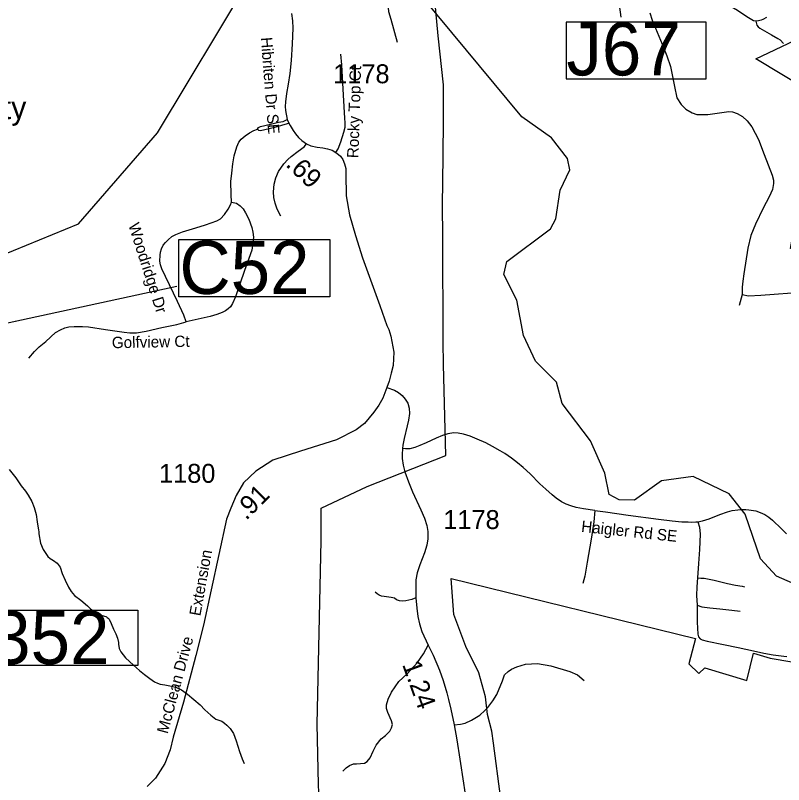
# Model space of a CAD drawing. Extents: x 1159738 to 1321356, y 736314 to 882035.
# Drawn here: x 1253540 to 1258610, y 792107 to 797182 of the extents above; entities that cross this region are included whole.
import ezdxf

# ---------------------------------------------------------------- set-up
doc = ezdxf.new("R2010")
doc.units = 0
for name, color, linetype in [('Exist Boundary Political City Limit New', 7, 'Continuous'), ('Exist Cultural Educational Facility College or University Label', 7, 'Continuous'), ('Exist Hydrographic Creek Single Shore', 7, 'Continuous'), ('Exist Hydrographic Misc Water Feature', 7, 'Continuous'), ('Exist Road Non-System Structure Non-Sys Other CELL', 7, 'Continuous'), ('Exist Road Non-System Structure Non-Sys Other Number Label', 7, 'Continuous'), ('Exist Road Non-System Type 51', 7, 'Continuous'), ('Exist Road Non-System Type 51 Label', 7, 'Continuous'), ('Exist Road Primary US Structure Culvert Number Label', 7, 'Continuous'), ('Exist Road Secondary Mileage Hundredths English Label', 7, 'Continuous'), ('Exist Road Secondary Structure Culvert Number Label', 7, 'Continuous'), ('Exist Road Secondary Type 51 Attributed', 7, 'Continuous'), ('Exist Road Secondary Type 51 Label', 7, 'Continuous'), ('Exist Road Secondary Type 51 Number Label', 7, 'Continuous'), ('Exist Utilities Electrical Transmission Line', 7, 'Continuous'), ('Map Preparation Boundary City Limit Buffer Line', 7, 'Continuous')]:
    doc.layers.add(name, color=color, linetype=linetype)

msp = doc.modelspace()

# ---------------------------------------------------------------- linework, layer by layer
at = {"layer": 'Exist Boundary Political City Limit New'}
for points in [[(1261061.3, 795059.4), (1259717.1, 795363.5), (1259771.1, 795562.7), (1259613, 795790.1), (1259459.8, 795768.5), (1259382.8, 795744.5), (1259311.7, 795795.8), (1259109.8, 795773), (1259124.1, 795625), (1258655, 795645), (1258666.4, 795704.7), (1258720.4, 795798.6), (1258737.4, 795921), (1258834.1, 796167.5), (1258817, 796267.1), (1258876.7, 796272.8), (1258952.8, 796578.9), (1258426.8, 796894.8), (1258895.2, 797117.1), (1259065.2, 797229)], [(1256415.1, 793468), (1258028.7, 793071.8), (1257984, 792905), (1258049, 792839.8), (1258089.7, 792876.5), (1258366.2, 792795.1), (1258410.9, 792974.1), (1258520.7, 792941.6), (1260991.4, 792522.6), (1261051.8, 794218.2), (1261061.3, 795059.4)], [(1256982.5, 791253.3), (1256911.4, 791506.5), (1256857.4, 791611.8), (1256789.3, 791792.4), (1256741, 792028.6), (1256695.5, 792380), (1256684.2, 792459.7), (1256655.7, 792570.7), (1256641.5, 792687.3), (1256598.9, 792843.8), (1256513.6, 793017.4), (1256434.1, 793229.2), (1256415.1, 793468)]]:
    msp.add_lwpolyline(points, dxfattribs=at)
at = {"layer": 'Exist Hydrographic Creek Single Shore'}
msp.add_lwpolyline([(1252208.2, 795528.4), (1252619.2, 795607.6), (1252850.1, 795641.8), (1253226.3, 795627.5), (1253442.8, 795596.2), (1253955.8, 795807.2), (1254478.8, 796407.1), (1255078.4, 797407.6)], dxfattribs=at)
at = {"layer": 'Exist Hydrographic Misc Water Feature'}
for points in [[(1258719, 793414.5), (1258563, 793483.2), (1258457, 793597), (1258356, 793891.2), (1258250.9, 794024.6), (1258012, 794140.9), (1257803, 794112.3), (1257625, 793984.6), (1257525, 793986.6), (1257459, 794020.7), (1257429, 794162.5), (1257335, 794374.5), (1257149, 794621.1), (1257111, 794763.1), (1256973, 794900.3), (1256894, 795069.4), (1256849.9, 795303.3), (1256763, 795472.5), (1256782, 795557.4), (1257071, 795774.9), (1257105.9, 795839.8), (1257136, 796029.6), (1257198, 796163), (1257182.9, 796238.8), (1257077.9, 796375.4), (1256881, 796513.9), (1255958.9, 797628.9)], [(1253499.2, 794185.9), (1253543.8, 794130.7), (1253578.5, 794077.8), (1253607.6, 794043.1), (1253624.9, 794016.6), (1253648, 793975.9), (1253664.8, 793935.5), (1253677.7, 793889.1), (1253684.5, 793840.9), (1253693.1, 793786.7), (1253694.8, 793776.6), (1253694.4, 793762.6), (1253706.8, 793700.2), (1253723.7, 793657.8), (1253754.6, 793613), (1253770.2, 793598.5), (1253791.9, 793586), (1253815.4, 793567.4), (1253834.8, 793540.8), (1253849.8, 793500.4), (1253868.6, 793455.9), (1253891.5, 793409.3), (1253908.7, 793380.8), (1253930.1, 793354.2), (1253971.3, 793323.2), (1254016.4, 793286), (1254035.8, 793267.5), (1254063.3, 793244.7), (1254091, 793232), (1254112.8, 793223.5), (1254136.6, 793216.9), (1254140.6, 793214.7), (1254146.5, 793210.6), (1254152.3, 793204.4), (1254158.3, 793198.3), (1254171.5, 793169.9), (1254188.5, 793133.4), (1254203.7, 793101), (1254213, 793072.8), (1254220.2, 793044.5), (1254220, 793034.5), (1254225.2, 793004.4), (1254236.6, 792982.1), (1254267.7, 792943.3), (1254318.5, 792895.9), (1254359.6, 792860.8), (1254392.9, 792834), (1254428.2, 792807), (1254457.7, 792786.3), (1254477.5, 792775.7), (1254495.4, 792769.3), (1254525.2, 792764.5), (1254559.1, 792759.7), (1254599, 792750.6), (1254636.4, 792731.6), (1254675.7, 792704.6), (1254716.8, 792669.5), (1254760, 792634.4), (1254791.2, 792601.5), (1254830.2, 792564.5), (1254863.6, 792539.6), (1254881.5, 792531.2), (1254901.3, 792524.7), (1254920.9, 792512.2), (1254934.6, 792499.8), (1254958.1, 792477.1), (1254979.3, 792444.6), (1254997.9, 792396.1), (1255018.2, 792325.5), (1255037, 792277), (1255050.2, 792246.7)]]:
    msp.add_lwpolyline(points, dxfattribs=at)
at = {"layer": 'Exist Road Non-System Structure Non-Sys Other CELL'}
msp.add_lwpolyline([(1258098.9, 797138.2), (1257175.7, 797138.2), (1257175.7, 796764.4), (1258098.9, 796764.4)], close=True, dxfattribs=at)
at = {"layer": 'Exist Road Non-System Structure Non-Sys Other Number Label'}
msp.add_line((1257304.8, 798892.6), (1257534.3, 797171.4), dxfattribs=at)
at = {"layer": 'Exist Road Non-System Type 51'}
for points in [[(1258497.7, 797168.3), (1258473.5, 797155.2), (1258461, 797150.7), (1258443.9, 797146.2), (1258426, 797144), (1258411.6, 797145.8), (1258366.3, 797172.7), (1258304.8, 797215.4), (1258214.7, 797268.2), (1258099.4, 797347.2), (1258010.7, 797409.4), (1257981.5, 797424.2), (1257947.4, 797436.8), (1257921.8, 797441.7), (1257896.7, 797441.7), (1257859, 797433.2), (1257832, 797417.5), (1257771.6, 797378.5), (1257720.9, 797343.9), (1257693.5, 797330)], [(1256000.4, 797232.9), (1256001.8, 797208.6), (1256016.6, 797158), (1256058.6, 797004.6)], [(1257726.6, 797199.2), (1257743.2, 797150.7), (1257808, 796992.6), (1257839.3, 796914.8), (1257862.2, 796845.8), (1257888.7, 796712.4), (1257906, 796638.1), (1257932.5, 796593.5), (1257964.5, 796563.6), (1258005.5, 796538.5), (1258037.6, 796527.3), (1258109, 796528.2), (1258247.5, 796547), (1258272.3, 796545.7), (1258303, 796534.5), (1258338.5, 796514.3), (1258369.1, 796486.5), (1258400.4, 796446.8), (1258443.5, 796364.1), (1258481.6, 796265.4), (1258533.2, 796128.9), (1258543.7, 796095.8), (1258543, 796072.8), (1258536, 796034.5), (1258515.1, 795985.8), (1258474.8, 795911.3), (1258423.3, 795804.3), (1258392.7, 795729.1), (1258373.9, 795646.9), (1258348.1, 795477.7), (1258340.5, 795429.2), (1258335.9, 795389.4), (1258335.6, 795340.4)], [(1258426, 797144), (1258433.9, 797116.7), (1258440.6, 797107.3), (1258452.7, 797097.9), (1258529.3, 797053.5), (1258571, 797030.6), (1258585.8, 797019.9), (1258608.7, 796995.6)], [(1255655.6, 796277.3), (1255669.3, 796300.9), (1255686.6, 796347.1), (1255708.1, 796412.7), (1255715.4, 796444.7), (1255715.4, 796473), (1255713.8, 796504), (1255705.9, 796655.3), (1255694.4, 796855), (1255688.6, 796926.1)], [(1255138.3, 796430.7), (1255144.8, 796442), (1255158.4, 796450), (1255224.2, 796465.3), (1255276.4, 796478.1), (1255307.7, 796482.9), (1255332.6, 796495)], [(1255138.3, 796430.7), (1255144.8, 796424.3), (1255154.4, 796423.5), (1255177.7, 796427.5), (1255269.2, 796449.2), (1255304.5, 796460.5), (1255344.6, 796470.9)], [(1254966.8, 795950.4), (1254965, 796000.6), (1254962.6, 796085.7), (1254967.4, 796142), (1254975.4, 796203), (1254984.3, 796255.2), (1255001.1, 796315.1), (1255015.6, 796345.6), (1255030.8, 796365.7), (1255055.7, 796388.2), (1255085.4, 796408.3), (1255113.5, 796423.5), (1255138.3, 796430.7)], [(1255291.4, 795857.1), (1255267.3, 795902.9), (1255255.3, 795943), (1255246.5, 795980), (1255243.3, 796018.5), (1255248.1, 796068.3), (1255258.5, 796110.9), (1255277, 796151.8), (1255310.7, 796203.5), (1255337.1, 796230.8), (1255360.4, 796251.7), (1255407, 796285.4), (1255444.7, 796316), (1255460.7, 796335.2)], [(1254668, 795161.1), (1254651.6, 795204.5), (1254609.9, 795293.6), (1254531.2, 795459.1), (1254506.4, 795510.9), (1254497.6, 795535.8), (1254492.8, 795561.5), (1254495.2, 795599.2), (1254498.4, 795620.9), (1254504, 795642.6), (1254516.1, 795666.7), (1254529.7, 795683.6), (1254547.4, 795702), (1254573, 795722.6), (1254598.6, 795736.3), (1254642.8, 795753.1), (1254730.3, 795781.2), (1254795.3, 795799.7), (1254869.1, 795827), (1254894, 795839.1), (1254920.5, 795868.8), (1254943.7, 795903.3), (1254959.6, 795932.7), (1254966.8, 795950.4)], [(1254966.8, 795950.4), (1254998.1, 795944), (1255023.8, 795926.3), (1255042.3, 795906.2), (1255059.1, 795880.5), (1255080, 795838.7), (1255100.9, 795781.7), (1255107.3, 795752), (1255110.5, 795719.1), (1255107.3, 795677.3), (1255100.1, 795633.1), (1255052.7, 795499.3), (1254992.5, 795326.3), (1254972.5, 795281.3), (1254959.6, 795260.4), (1254943.6, 795245.2), (1254926.7, 795233.9), (1254903.5, 795222.7), (1254869.7, 795208.2), (1254824.8, 795195.4), (1254668, 795161.1)], [(1258335.6, 795340.4), (1258378.7, 795332.8), (1258459.6, 795335.7), (1258752.3, 795358.5), (1258958.8, 795368.2), (1259078.9, 795372.3), (1259343.4, 795384.1), (1259413.5, 795381.5)], [(1258335.6, 795340.4), (1258315.4, 795268.7)], [(1253629.3, 794919.8), (1253665.4, 794964.8), (1253695.9, 794996.1), (1253740, 795030.6), (1253805.1, 795090.1), (1253838, 795106.9), (1253866.7, 795120.9), (1253892.4, 795128.2), (1253928.5, 795130.6), (1253959, 795130.6), (1253983.9, 795130.6), (1254021.6, 795126.6), (1254134, 795109.7), (1254257.6, 795091.2), (1254295, 795088.1), (1254340, 795088.1), (1254403.4, 795097.7), (1254506.1, 795122.6), (1254604.6, 795143.5), (1254668, 795161.1)], [(1257364.9, 793914.8), (1257288.8, 793926.3), (1257240.4, 793935.5), (1257205, 793946.7), (1257174.4, 793957.8), (1257144.3, 793973.3), (1257109.1, 793996.8), (1257081.4, 794018.1), (1257040.9, 794056.5), (1257000.8, 794091.2), (1256936.8, 794158.3), (1256889.9, 794199.9), (1256853.7, 794230.9), (1256814.3, 794260.7), (1256769.5, 794290.6), (1256739.7, 794308.7), (1256688.6, 794337.5), (1256644.9, 794362), (1256586.5, 794387.2), (1256541.8, 794405.4), (1256498.1, 794419.2), (1256461.9, 794426.7), (1256434.2, 794427.8), (1256393.7, 794422.4), (1256359.6, 794410.7), (1256317, 794393.6), (1256249.8, 794362.7), (1256208.1, 794344.3), (1256175.7, 794331.9), (1256143.8, 794323.3), (1256113.9, 794322.3), (1256095, 794324.7)], [(1257364.9, 793914.8), (1257356.4, 793841.3), (1257339.3, 793726.1), (1257313.7, 793575.8), (1257297.8, 793483), (1257285, 793433.9)], [(1257364.9, 793914.8), (1257433.5, 793906.5), (1257583.9, 793885.7), (1257784.3, 793858.8), (1257873.7, 793848.2), (1257937.6, 793841.8), (1257980.4, 793840), (1258003.1, 793838.7), (1258030.7, 793840.4), (1258044.1, 793841.8)], [(1258044.1, 793841.8), (1258074.4, 793847.6), (1258118, 793861), (1258188, 793888.2), (1258238.5, 793907.2), (1258269.7, 793915.2), (1258306.7, 793921), (1258337, 793922.8), (1258360.1, 793921.9), (1258381.1, 793920.6), (1258425.6, 793913), (1258455, 793903.2), (1258485.3, 793889.8), (1258512.3, 793870.7), (1258535.5, 793852.4), (1258596.5, 793794), (1258628.6, 793762.4)], [(1258044.1, 793841.8), (1258054.3, 793804.6), (1258059, 793758.5), (1258054.3, 793659.2), (1258048.1, 793565.4), (1258041.1, 793470.5)], [(1258041.1, 793470.5), (1258036.5, 793411.9), (1258034.9, 793354.1), (1258038, 793290)], [(1258041.1, 793470.5), (1258062.2, 793469.8), (1258084.9, 793468.2), (1258150.5, 793456.5), (1258239.5, 793434.6), (1258291.9, 793422.1), (1258336.4, 793415.8), (1258351.3, 793411.1)], [(1256182.8, 793339.8), (1256155.9, 793328.7), (1256136.1, 793323.1), (1256116.3, 793319.9), (1256093.3, 793317.6), (1256074.3, 793319.2), (1256056, 793327.1), (1256041.8, 793336.6), (1256019.6, 793341.4), (1255973.7, 793347.7), (1255955.6, 793351.5), (1255939.8, 793357.1), (1255927.9, 793365.8), (1255913.6, 793376.9)], [(1258038, 793290), (1258070.8, 793280.6), (1258123.2, 793272.8), (1258188.8, 793266.5), (1258267.7, 793257.9), (1258323.9, 793251.7)], [(1258038, 793290), (1258039.6, 793179), (1258042.7, 793099.9), (1258048.2, 793081.1), (1258059.9, 793068.6), (1258071.6, 793063.1), (1258104.4, 793053), (1258212.2, 793031.9), (1258309.9, 793010.7), (1258410.6, 792988.9), (1258479.9, 792975), (1258540.8, 792963.3), (1258611.1, 792953.9), (1258631.4, 792951.6)], [(1255701.6, 792196.1), (1255721.9, 792217.5), (1255744.2, 792233.5), (1255770.9, 792244.1), (1255791.1, 792245.2), (1255817.8, 792246.3), (1255843.3, 792249.5), (1255860.4, 792260.1), (1255881.7, 792283.6), (1255901.9, 792328.4), (1255921.1, 792366.7), (1255953.1, 792409.4), (1255981.8, 792430.7), (1256010.6, 792460.6), (1256021.3, 792480.8), (1256027.7, 792503.2), (1256022.3, 792527.8), (1255998.9, 792583.2), (1255989.3, 792608.2), (1255989.3, 792632.7), (1256001, 792671.1), (1256022.3, 792716.9), (1256071.3, 792787.3), (1256124.6, 792838.5), (1256193.8, 792913.1), (1256232.2, 792969.6), (1256264.4, 793027.8)], [(1256435.8, 792502.5), (1256477.9, 792506.2), (1256508.8, 792512.6), (1256549.3, 792532.9), (1256604.7, 792565.9), (1256637.7, 792596.8), (1256656.9, 792616), (1256691, 792659.8), (1256717.6, 792701.3), (1256753.6, 792792.3), (1256768.5, 792831.8), (1256790.9, 792854.2), (1256814.3, 792868), (1256849.5, 792885.1), (1256906, 792901.1), (1256985.9, 792906.4), (1257074.3, 792890.4), (1257199, 792854.2), (1257250.1, 792830.7), (1257293.8, 792794.4)]]:
    msp.add_lwpolyline(points, dxfattribs=at)
at = {"layer": 'Exist Road Primary US Structure Culvert Number Label'}
msp.add_lwpolyline([(1254619.2, 795704.4), (1255614.7, 795704.4), (1255614.7, 795324.5), (1254619.2, 795324.5)], close=True, dxfattribs=at)
msp.add_lwpolyline([(1252116.5, 795420.7), (1252338.1, 795088.2), (1253182, 795088.2), (1254605.5, 795395.1)], dxfattribs=at)
at = {"layer": 'Exist Road Secondary Structure Culvert Number Label'}
msp.add_lwpolyline([(1253064.2, 793257.5), (1254347.1, 793257.5), (1254347.1, 792892.5), (1253064.2, 792892.5)], close=True, dxfattribs=at)
at = {"layer": 'Exist Road Secondary Type 51 Attributed'}
for points in [[(1255362.2, 797194.4), (1255369.3, 797146.7), (1255371.5, 797098.8), (1255366.6, 796994.8), (1255359.4, 796885.5), (1255350.6, 796798), (1255339.6, 796727.3), (1255328.1, 796666.2), (1255321.5, 796612.3), (1255320.4, 796580.6), (1255321.5, 796554.7), (1255332.6, 796495), (1255344.6, 796470.9), (1255353.9, 796455.9), (1255374.2, 796422.3), (1255389.6, 796400.8), (1255409.4, 796376.6), (1255429.8, 796355.7), (1255460.7, 796335.2), (1255489.8, 796321.5), (1255531.5, 796313.3), (1255569.4, 796307.8), (1255598.6, 796301.7), (1255630, 796292.9), (1255655.6, 796277.3), (1255672.8, 796265), (1255684.9, 796253.4), (1255700.3, 796230.3), (1255712.9, 796201.7), (1255720.7, 796171.4), (1255721.2, 796107.8), (1255722.3, 796018.1), (1255723.4, 795991.8), (1255745.3, 795867.1), (1255783.8, 795730), (1255830.5, 795582.3), (1255944.9, 795268.7), (1255991.4, 795135.3), (1256005, 795108.8)], [(1256005, 795108.8), (1256018.3, 795066.1), (1256037, 794961.1), (1256032.6, 794873.1), (1256020, 794821.4), (1256007.4, 794768.2), (1255991.2, 794726.7)], [(1255991.2, 794726.7), (1255964.6, 794655.8), (1255938.7, 794609.9), (1255906.2, 794564.8), (1255844.8, 794490.2), (1255788.5, 794448.3), (1255658.4, 794381.5), (1255421.4, 794308.1), (1255237.9, 794248.1), (1255127.8, 794174.6), (1255044.3, 794097.9), (1254997.6, 794014.5), (1254960.9, 793931), (1254934.2, 793857.6), (1254780.6, 793159.6), (1254730.9, 792958.5), (1254648.4, 792651.9), (1254581, 792421.1), (1254561.2, 792336.4), (1254525.8, 792246.9), (1254464.6, 792150.3), (1254410.5, 792093.8)], [(1255991.2, 794726.7), (1256041.4, 794709), (1256068.1, 794694.2), (1256092.5, 794674.3), (1256113.2, 794649.9), (1256129.4, 794623.2), (1256137.6, 794590.7), (1256141.3, 794554.5), (1256133.9, 794512.3), (1256124.6, 794474.6), (1256104.8, 794390.1), (1256096.6, 794347.1), (1256095, 794324.7), (1256092.7, 794285.4), (1256092.2, 794259.3), (1256098.8, 794214.1), (1256110.3, 794170.4), (1256133.4, 794103.9), (1256159.8, 794037.8), (1256216.5, 793920.7), (1256240.7, 793865.2), (1256256.1, 793817.5), (1256262.1, 793777.3), (1256261.6, 793727.8), (1256255, 793686.2), (1256239.6, 793636.6), (1256208.2, 793558), (1256191.2, 793505.2), (1256183.5, 793459), (1256182, 793379.4), (1256182.8, 793339.8), (1256189.1, 793270.8), (1256195.5, 793216.9), (1256207.3, 793168.7), (1256223.2, 793117.4), (1256264.4, 793027.8)], [(1256264.4, 793027.8), (1256296.8, 792962.2), (1256339, 792862.7), (1256364, 792793.4), (1256386.4, 792713.6), (1256398.2, 792669.6), (1256413.4, 792605), (1256435.8, 792502.5), (1256452.9, 792402.3), (1256472, 792274.6), (1256496.9, 792116), (1256510.1, 792027.7)]]:
    msp.add_lwpolyline(points, dxfattribs=at)
at = {"layer": 'Exist Utilities Electrical Transmission Line'}
for points in [[(1255532, 792505.9), (1255558, 793715.6), (1255558, 793930.7), (1255861.1, 794074.1), (1256381.6, 794278.6), (1256365.8, 794879.8), (1256362.9, 795027.6), (1256360.5, 795723), (1256359.1, 795927.8), (1256363.4, 796251.2), (1256364.8, 796495.7), (1256366.2, 796724.3), (1256329, 797047.1), (1256308.5, 797282.6), (1256289.3, 797442.7), (1256280, 797510.6), (1256260.9, 797631.3), (1256218.8, 797806.6)], [(1249790.4, 788584.3), (1250041.2, 788761.1), (1250760.1, 789388.7), (1251361, 789929.3), (1251915.3, 790087.2), (1252227.7, 789974.7), (1252562, 789849), (1255735.7, 790251.6), (1255704.6, 790497.8), (1255659, 790858.5), (1255584, 791469), (1255541.6, 791772.5), (1255541.8, 792055.1), (1255540.2, 792107.3), (1255532, 792505.9)]]:
    msp.add_lwpolyline(points, dxfattribs=at)
at = {"layer": 'Map Preparation Boundary City Limit Buffer Line'}
for points in [[(1261061.3, 795059.4), (1259717.1, 795363.5), (1259771.1, 795562.7), (1259613, 795790.1), (1259459.8, 795768.5), (1259382.8, 795744.5), (1259311.7, 795795.8), (1259109.8, 795773), (1259124.1, 795625), (1258655, 795645), (1258666.4, 795704.7), (1258720.4, 795798.6), (1258737.4, 795921), (1258834.1, 796167.5), (1258817, 796267.1), (1258876.7, 796272.8), (1258952.8, 796578.9), (1258426.8, 796894.8), (1258895.2, 797117.1), (1259065.2, 797229)], [(1256415.1, 793468), (1258028.7, 793071.8), (1257984, 792905), (1258049, 792839.8), (1258089.7, 792876.5), (1258366.2, 792795.1), (1258410.9, 792974.1), (1258520.7, 792941.6), (1260991.4, 792522.6), (1261051.8, 794218.2), (1261061.3, 795059.4)], [(1256982.5, 791253.3), (1256911.4, 791506.5), (1256857.4, 791611.8), (1256789.3, 791792.4), (1256741, 792028.6), (1256695.5, 792380), (1256684.2, 792459.7), (1256655.7, 792570.7), (1256641.5, 792687.3), (1256598.9, 792843.8), (1256513.6, 793017.4), (1256434.1, 793229.2), (1256415.1, 793468)]]:
    msp.add_lwpolyline(points, dxfattribs=at)

# ---------------------------------------------------------------- texts
at = {"layer": 'Exist Cultural Educational Facility College or University Label'}
msp.add_text('Community ', height=150, dxfattribs=at).set_placement((1252598.3, 796498.4))
at = {"layer": 'Exist Road Non-System Structure Non-Sys Other Number Label'}
msp.add_text('J67', height=350, dxfattribs=at).set_placement((1257176.2, 796786))
at = {"layer": 'Exist Road Non-System Type 51 Label'}
for s, rotation, p in [('Rocky Top Ct', 88.2634, (1255803.5, 796239.3)), ('Woodridge Dr', 287.7084, (1254284.4, 795799.7)), ('Golfview Ct', 1.0228, (1254177.3, 794986.2)), ('Haigler Rd SE', 353.9609, (1257271.3, 793775.1))]:
    msp.add_text(s, height=75, rotation=rotation, dxfattribs=at).set_placement(p)
at = {"layer": 'Exist Road Primary US Structure Culvert Number Label'}
msp.add_text('C52', height=350, dxfattribs=at).set_placement((1254622.5, 795344.3))
at = {"layer": 'Exist Road Secondary Mileage Hundredths English Label'}
for s, rotation, p in [('.69', 316.3083, (1255318.9, 796192.2)), ('.91', 45.0145, (1255062.6, 793846.4)), ('1.24', 289.8825, (1256091, 792899.9))]:
    msp.add_text(s, height=125, rotation=rotation, dxfattribs=at).set_placement(p)
at = {"layer": 'Exist Road Secondary Structure Culvert Number Label'}
msp.add_text('C352', height=350, dxfattribs=at).set_placement((1253042, 792902.3))
at = {"layer": 'Exist Road Secondary Type 51 Label'}
for s, rotation, p in [('Hibriten Dr SE', 274.4541, (1255159.6, 797035.5)), ('Extension', 79.7435, (1254760.5, 793215.8)), ('McClean Drive', 74.9387, (1254544.8, 792438.2))]:
    msp.add_text(s, height=75, rotation=rotation, dxfattribs=at).set_placement(p)
at = {"layer": 'Exist Road Secondary Type 51 Number Label'}
for s, p in [('1178', (1255637.2, 796734.4)), ('1180', (1254488.1, 794098.2)), ('1178', (1256363.9, 793793.2))]:
    msp.add_text(s, height=125, dxfattribs=at).set_placement(p)

doc.saveas('drawing.dxf')
